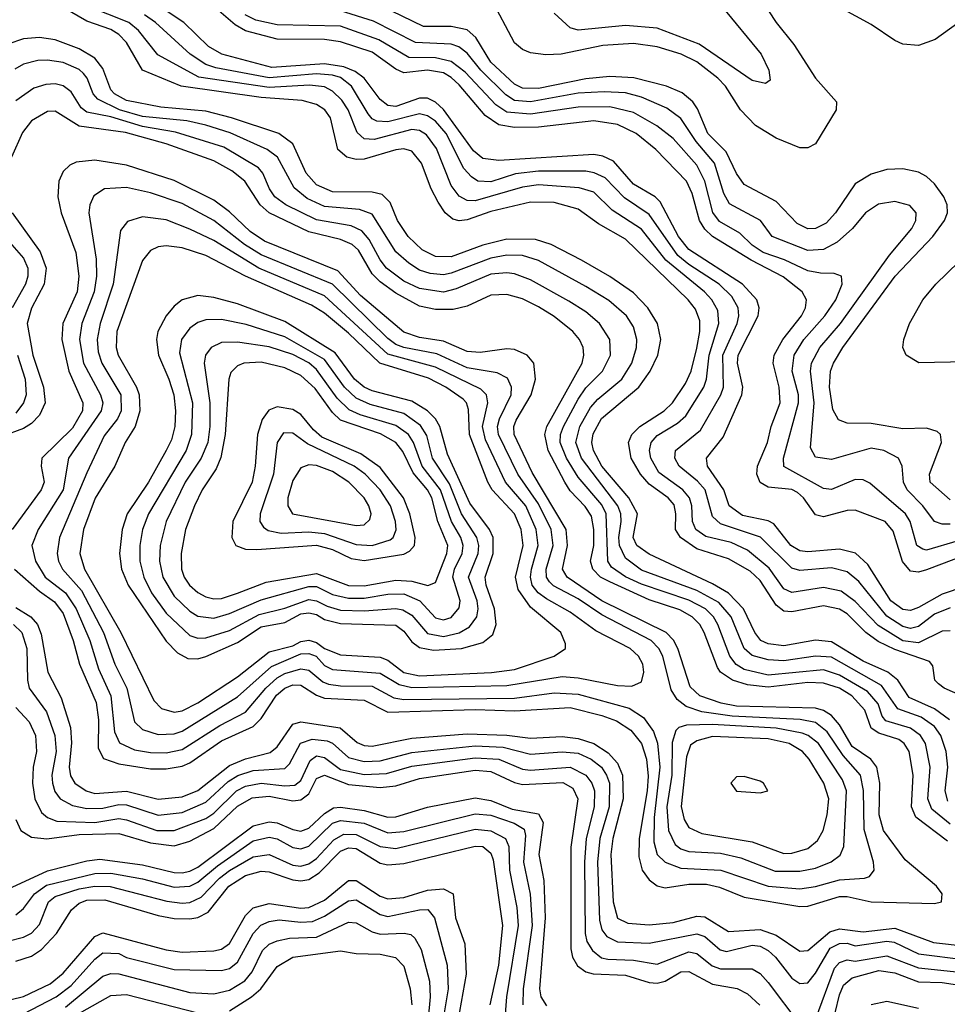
# Model space of a CAD drawing. Header units: inches. Extents: x 990535 to 1117859, y 769386 to 892122.
# Tile 513 of 656: x 1060420 to 1062763, y 827011 to 829497. Entities that reach past the tile are written whole.
import ezdxf

# ---------------------------------------------------------------- set-up
doc = ezdxf.new("R2010")
doc.units = ezdxf.units.IN
doc.header["$MEASUREMENT"] = 0
doc.layers.add('B0862', color=7, linetype='Continuous')

msp = doc.modelspace()

# ---------------------------------------------------------------- linework, layer by layer
at = {"layer": 'B0862', "color": 5}
for points, elevation in [([(1062291.4, 829550), (1062330.1, 829490), (1062374.8, 829434.8), (1062429.5, 829349.5), (1062482.7, 829290), (1062482, 829270), (1062430, 829183.7), (1062410, 829173.7), (1062390, 829174.1), (1062330, 829197.9), (1062278.3, 829230), (1062240.1, 829270), (1062202.3, 829330), (1062182.9, 829350), (1062130, 829390.7), (1062090.6, 829410.6), (1062030, 829429), (1061970, 829437.3), (1061892.7, 829432.7), (1061787.7, 829410), (1061748.8, 829408.8), (1061710, 829413.9), (1061690, 829422.6), (1061670, 829439), (1061610, 829552.3)], 2780), ([(1062810, 829503.6), (1062732.3, 829447.7), (1062690, 829432.3), (1062650, 829435.4), (1062630, 829444.7), (1062570, 829485.7), (1062463.1, 829543.1)], 2780), ([(1062810, 827785.2), (1062754.3, 827810), (1062740.7, 827820.7), (1062730.8, 827830), (1062726.3, 827866.3), (1062717.3, 827877.3), (1062630, 827907.1), (1062587.6, 827927.6), (1062556.9, 827950), (1062510, 827997), (1062490, 828009.3), (1062450, 828017.6), (1062370, 828002.7), (1062350, 828004.4), (1062330, 828019), (1062290, 828081.8), (1062265, 828105), (1062210, 828136.3), (1062130, 828161.3), (1062088.9, 828190), (1062076.6, 828210), (1062077, 828250), (1062072.4, 828272.4), (1062057.8, 828290), (1062010, 828325), (1061987.4, 828350), (1061964.4, 828390), (1061957.5, 828430), (1061966.1, 828450), (1061986, 828470), (1062047.6, 828510), (1062068.7, 828530), (1062101.2, 828578.8), (1062115.8, 828610), (1062130, 828667.8), (1062138, 828710), (1062137.3, 828737.3), (1062126.3, 828766.3), (1062108.4, 828790), (1061950, 828943.7), (1061882, 828982), (1061830, 829018.9), (1061770, 829035.8), (1061710, 829036.8), (1061610, 829013.2), (1061550, 828991.8), (1061530, 828989.2), (1061513.6, 828993.6), (1061494.7, 829010), (1061477, 829037), (1061459.4, 829070), (1061435.1, 829135.1), (1061410, 829165.8), (1061390, 829171.5), (1061370, 829169.2), (1061290, 829145.4), (1061270, 829144.1), (1061245.8, 829150), (1061223.3, 829170), (1061205, 829250), (1061190.3, 829270), (1061170, 829283.3), (1061133.6, 829293.6), (1061030, 829301), (1060828.2, 829330), (1060730.2, 829370.2), (1060690, 829440.1), (1060670, 829460.2), (1060650, 829472.6), (1060590, 829493.6), (1060530, 829528.5)], 2980), ([(1062770, 827954.2), (1062750, 827953.6), (1062690, 827924.2), (1062650, 827928.9), (1062587.8, 827967.8), (1062530, 828028.2), (1062494.8, 828054.8), (1062450, 828063.4), (1062370, 828050.8), (1062350, 828060.1), (1062312.7, 828112.7), (1062258.3, 828158.3), (1062217, 828177), (1062152.4, 828192.4), (1062127.4, 828210), (1062119.3, 828230), (1062117.4, 828270), (1062111.7, 828290), (1062094.6, 828310), (1062034.1, 828354.1), (1062013.8, 828390), (1062010.2, 828410), (1062014.8, 828430), (1062030, 828447.5), (1062081.5, 828478.5), (1062102.5, 828497.5), (1062147.7, 828570), (1062154.1, 828590), (1062160.9, 828650), (1062185.2, 828730), (1062182.9, 828762.9), (1062167.9, 828790), (1062149.6, 828810), (1062052.1, 828890), (1061990, 828968.5), (1061916.4, 829016.4), (1061870, 829062.2), (1061833.2, 829073.2), (1061730, 829080.6), (1061690, 829074.2), (1061570, 829039.8), (1061550, 829040.5), (1061530, 829051.9), (1061510, 829079), (1061472.6, 829172.6), (1061447.1, 829207.1), (1061430, 829217.6), (1061410, 829219.8), (1061315, 829195), (1061290, 829196.6), (1061272.4, 829212.4), (1061249.2, 829270), (1061233.9, 829293.9), (1061210, 829317.2), (1061190, 829327.8), (1061152.2, 829332.2), (1061050, 829326.6), (1060872.1, 829352.1), (1060769, 829409), (1060720.1, 829470), (1060695.3, 829490), (1060590, 829532.7)], 2960), ([(1062806.5, 828066.5), (1062750, 828046.7), (1062690, 828013), (1062670, 828005.7), (1062650, 828008), (1062619.7, 828030), (1062561.7, 828121.7), (1062530.5, 828150.5), (1062490, 828160.9), (1062410, 828153.9), (1062390, 828156.1), (1062367.5, 828170), (1062324.6, 828224.6), (1062310, 828231.8), (1062245.3, 828245.3), (1062211.6, 828270), (1062198.2, 828310), (1062157.2, 828370), (1062154.6, 828390), (1062196.3, 828443.7), (1062243.5, 828550), (1062246, 828570), (1062232.8, 828630), (1062234.4, 828650), (1062284.9, 828750), (1062287.5, 828770), (1062281.8, 828790), (1062245.8, 828830), (1062110, 828916.8), (1062084.1, 828950), (1062037.4, 829037.4), (1062024.8, 829050), (1061970, 829081.9), (1061919.9, 829139.9), (1061892.8, 829152.8), (1061870, 829156.7), (1061630, 829142.3), (1061590, 829147.2), (1061566.1, 829166.1), (1061490, 829270.7), (1061470, 829289.2), (1061450, 829299.3), (1061430, 829299.5), (1061370, 829278), (1061350, 829281.1), (1061330, 829295.9), (1061289.7, 829350), (1061266.9, 829366.9), (1061238.7, 829378.7), (1061190, 829385.6), (1061056.5, 829376.5), (1060930.6, 829410.6), (1060897.1, 829430), (1060834.5, 829490), (1060772, 829532)], 2920), ([(1062810, 828146.5), (1062710, 828108), (1062690, 828102.5), (1062670, 828105.2), (1062649.5, 828129.5), (1062625.8, 828205.8), (1062605.8, 828230), (1062530, 828259), (1062510, 828258.1), (1062450, 828242.5), (1062430, 828247.1), (1062399.7, 828290), (1062384, 828304), (1062370, 828311), (1062310, 828317.3), (1062290, 828328.8), (1062281.5, 828350), (1062283.4, 828370), (1062308.4, 828430), (1062317.7, 828470), (1062340.1, 828530), (1062338.3, 828570), (1062323, 828630), (1062325.6, 828650), (1062346.9, 828690), (1062394.3, 828750), (1062404.9, 828770), (1062406.7, 828790), (1062395.9, 828810), (1062348.2, 828848.2), (1062267, 828890), (1062170, 828950.4), (1062150, 828968.2), (1062136.8, 828990), (1062118.4, 829058.4), (1062104.1, 829090), (1062026.4, 829170), (1061977.2, 829210), (1061930, 829232.5), (1061870, 829242.1), (1061730, 829226), (1061670, 829225.6), (1061630, 829231.9), (1061595.3, 829255.3), (1061530, 829332.6), (1061510, 829351.6), (1061490, 829363), (1061450, 829370.4), (1061390, 829363.2), (1061370, 829372.3), (1061310, 829415.1), (1061230, 829441.9), (1061190, 829447.6), (1061070, 829448.4), (1060990, 829469.2), (1060964.4, 829484.4), (1060911.2, 829530)], 2880), ([(1062770, 828223.3), (1062750, 828223.3), (1062730.2, 828230.2), (1062700.9, 828270), (1062661.3, 828310), (1062652.3, 828330), (1062648.5, 828370), (1062639.2, 828390), (1062602, 828410), (1062570, 828415.2), (1062470, 828386.7), (1062430, 828392.5), (1062416.7, 828416.7), (1062426.2, 828530), (1062417.2, 828610), (1062419.9, 828630), (1062440.4, 828670), (1062493.1, 828730), (1062616.7, 828903.3), (1062673, 828970), (1062683.2, 828990), (1062683.6, 829010), (1062667.9, 829027.9), (1062630, 829038.2), (1062588.6, 829031.4), (1062556.2, 829010), (1062523.4, 828970), (1062484.4, 828935.6), (1062450, 828916.8), (1062410, 828914.6), (1062319.9, 828950), (1062290.5, 828990.5), (1062212.3, 829032.3), (1062198.3, 829058.3), (1062175, 829135), (1062128.1, 829190), (1062090, 829247.8), (1062053.9, 829273.9), (1061990, 829301.8), (1061950, 829312.4), (1061895.7, 829315.7), (1061830, 829311.9), (1061710, 829289.8), (1061670, 829293.3), (1061647.5, 829307.5), (1061584.5, 829370), (1061550, 829413.1), (1061529.2, 829429.2), (1061510, 829435.7), (1061419.5, 829439.5), (1061313.8, 829493.8), (1061230, 829520.1)], 2840), ([(1062770, 828285.4), (1062719, 828330), (1062717.9, 828350), (1062748.3, 828430), (1062745.5, 828450), (1062737.3, 828457.3), (1062710, 828466.1), (1062650, 828464.4), (1062570, 828478.1), (1062510, 828479.1), (1062487.5, 828487.5), (1062473.5, 828513.5), (1062465, 828570), (1062467.5, 828610), (1062474.9, 828630), (1062499, 828670), (1062631.2, 828850), (1062725.8, 828950), (1062755.6, 828990), (1062763.5, 829010), (1062762.5, 829030), (1062753.5, 829050), (1062730, 829082.9), (1062710, 829101.6), (1062690, 829112.8), (1062650, 829121.2), (1062610, 829119.3), (1062570, 829107.8), (1062530, 829082.9), (1062480.6, 829010), (1062456.4, 828983.6), (1062430, 828969.9), (1062410, 828969.3), (1062383.2, 828983.2), (1062330, 829038.8), (1062250, 829081), (1062230, 829109.2), (1062203.9, 829163.9), (1062158.2, 829210), (1062132, 829272), (1062119.8, 829290), (1062092.9, 829312.9), (1062053.7, 829330), (1061970.7, 829350.7), (1061910, 829354.2), (1061850, 829348.4), (1061730, 829323.3), (1061690, 829324.3), (1061670, 829334.9), (1061609.7, 829390), (1061572.3, 829452.3), (1061550, 829472.2), (1061510, 829480.3), (1061440, 829480), (1061332.1, 829532.1)], 2820), ([(1062193.7, 829530), (1062292.4, 829410), (1062311.6, 829370), (1062315, 829345), (1062303.4, 829336.6), (1062270, 829343.9), (1062136, 829436), (1062030, 829476), (1061950, 829483.2), (1061830, 829471.2), (1061810, 829477.3), (1061770, 829514.2)], 2760), ([(1062770, 828012.8), (1062730, 827996.2), (1062690, 827964.9), (1062670, 827960.5), (1062650, 827965.5), (1062610, 827991.3), (1062539, 828079), (1062510, 828103.4), (1062470, 828113.4), (1062390, 828106.4), (1062370, 828112.6), (1062290.9, 828190.9), (1062190, 828224.2), (1062170, 828242.8), (1062150.9, 828310), (1062131.9, 828331.9), (1062085.7, 828370), (1062074.7, 828390), (1062076.3, 828410), (1062139.2, 828460.8), (1062191, 828550), (1062197.4, 828570), (1062196, 828650), (1062231.7, 828730), (1062236.3, 828750), (1062234.6, 828770), (1062218.4, 828798.4), (1062186.4, 828830), (1062110, 828879.3), (1062082.4, 828902.4), (1062010, 829005.8), (1061947.4, 829047.4), (1061898.2, 829098.2), (1061871, 829111), (1061850, 829114.6), (1061730, 829114.7), (1061672.1, 829107.9), (1061610, 829088.3), (1061577.4, 829090), (1061560.7, 829100.7), (1061541.9, 829121.9), (1061496.9, 829210), (1061470, 829241.3), (1061450, 829255), (1061430, 829259.5), (1061350, 829239.2), (1061321.6, 829241.6), (1061310, 829247.2), (1061299.9, 829259.9), (1061257.7, 829330), (1061230, 829351.4), (1061210, 829357.8), (1061170, 829360.4), (1061050, 829350.7), (1060915.6, 829375.6), (1060890, 829384.1), (1060850.6, 829410), (1060763.3, 829490), (1060735.4, 829510)], 2940), ([(1062790, 828181.7), (1062710, 828157.9), (1062700.4, 828160.4), (1062685.6, 828170), (1062668.9, 828230), (1062657.1, 828250), (1062567, 828327), (1062550, 828336), (1062530, 828336.8), (1062470, 828311.4), (1062450, 828313.4), (1062349.7, 828369.7), (1062349.3, 828390), (1062386.9, 828530), (1062386.6, 828550), (1062370.6, 828610), (1062375.8, 828650), (1062400.2, 828690), (1062453.5, 828750), (1062481, 828790), (1062497.2, 828830), (1062495.8, 828850), (1062476.7, 828856.7), (1062442.7, 828857.3), (1062410, 828863.7), (1062351.5, 828891.5), (1062297.6, 828910), (1062270, 828928.3), (1062238.7, 828958.7), (1062187.7, 828987.7), (1062170.3, 829010.3), (1062150.1, 829090.1), (1062130, 829129.9), (1062070, 829197.7), (1062029.4, 829229.4), (1061970, 829262.8), (1061910, 829277.5), (1061830, 829276.8), (1061710, 829259), (1061650, 829264), (1061622.2, 829282.2), (1061544.8, 829364.8), (1061510, 829391.7), (1061470, 829401.2), (1061402.4, 829402.4), (1061326.8, 829446.8), (1061230, 829480.7), (1061070, 829484.3), (1061016.1, 829496.1), (1060989.5, 829509.5)], 2860), ([(1062768, 827730), (1062730, 827757), (1062665.9, 827785.9), (1062637.5, 827830), (1062612.4, 827850), (1062550, 827877.5), (1062470, 827926.3), (1062430, 827931), (1062350, 827916.2), (1062310, 827921.2), (1062291.6, 827930), (1062276.2, 827950), (1062247.9, 828010), (1062209.7, 828049.7), (1062170, 828073), (1062010, 828147.6), (1061978.8, 828170), (1061969.6, 828190), (1061980, 828250), (1061958, 828290), (1061890.5, 828370), (1061869.3, 828410), (1061864.8, 828430), (1061868.1, 828451.9), (1061889.2, 828490.8), (1061983.2, 828570), (1062012.4, 828610), (1062031.9, 828650), (1062039.4, 828690), (1062031.1, 828730), (1062005.9, 828770), (1061970, 828807.4), (1061910, 828849), (1061839.1, 828890), (1061762.6, 828930), (1061722.8, 828942.8), (1061650, 828943), (1061590, 828927.9), (1061510, 828898.7), (1061470, 828899.7), (1061436.7, 828916.7), (1061401.2, 828950), (1061374.4, 828990), (1061355.8, 829035.8), (1061335.7, 829055.7), (1061310, 829061.9), (1061210, 829062.5), (1061170, 829080.5), (1061143.6, 829110), (1061110, 829183.7), (1061074.7, 829210), (1060955, 829250), (1060890, 829266.3), (1060776.4, 829276.4), (1060690, 829293.2), (1060659.2, 829310), (1060650, 829320.6), (1060630, 829374.6), (1060610, 829399.9), (1060570, 829423.7), (1060510, 829446.7), (1060470, 829452.1), (1060430, 829449), (1060390, 829435.8)], 3020), ([(1062764.2, 827524.2), (1062757.3, 827550), (1062763.6, 827610), (1062759.8, 827650), (1062746.5, 827690), (1062730, 827712.8), (1062696.2, 827736.2), (1062637.6, 827757.6), (1062596.2, 827816.2), (1062470, 827887.5), (1062430, 827890.7), (1062350, 827878.5), (1062310, 827881.5), (1062270, 827892.3), (1062249.7, 827910), (1062216.4, 827990), (1062185.5, 828025.5), (1062130, 828056.3), (1061990, 828107.6), (1061950, 828138.1), (1061934.7, 828170), (1061932.7, 828190), (1061938.9, 828230), (1061937.8, 828250), (1061930.2, 828270), (1061839.2, 828390), (1061824.4, 828430), (1061834.2, 828470), (1061861.8, 828518.2), (1061880.3, 828539.7), (1061940.9, 828590), (1061965.9, 828630), (1061978.1, 828670), (1061978.6, 828690), (1061970, 828721.8), (1061952.3, 828750), (1061908.1, 828788.1), (1061850, 828824.1), (1061730, 828889.1), (1061690, 828902.2), (1061650, 828903), (1061610, 828895.6), (1061510, 828857.3), (1061490, 828853.4), (1061456.4, 828856.4), (1061430, 828865.3), (1061402.6, 828882.6), (1061370, 828911.7), (1061310, 829006.2), (1061278.2, 829018.2), (1061190, 829025.4), (1061145.9, 829045.9), (1061113, 829073), (1061071.2, 829150), (1061044.6, 829170), (1060951.7, 829211.7), (1060890, 829231.1), (1060842, 829242), (1060730, 829253.4), (1060672.2, 829270), (1060617.1, 829297.1), (1060605.7, 829310), (1060590.5, 829350), (1060581.2, 829361.2), (1060570, 829371.7), (1060530, 829389.4), (1060490, 829395.4), (1060465.8, 829394.2), (1060430, 829385.3), (1060407.7, 829372.3)], 3040), ([(1062770, 827466.3), (1062723.8, 827503.8), (1062713.8, 827530), (1062719.4, 827610), (1062707.5, 827670), (1062694.5, 827690), (1062670, 827708.8), (1062607.1, 827727.1), (1062598.5, 827738.5), (1062587.7, 827770), (1062561, 827801), (1062490, 827842.7), (1062450, 827855.5), (1062310, 827842.8), (1062250, 827857), (1062229.2, 827869.2), (1062213, 827890), (1062183.3, 827970), (1062172, 827990), (1062151.6, 828010), (1062110, 828031.6), (1061990, 828072.2), (1061950.3, 828090.3), (1061914.8, 828114.8), (1061905, 828130), (1061901, 828250), (1061890, 828272.5), (1061830, 828342.3), (1061800.6, 828390), (1061784.8, 828430), (1061785.5, 828450), (1061793.3, 828470), (1061830, 828539.5), (1061850, 828567.9), (1061891.6, 828610), (1061912.2, 828650), (1061910.6, 828690), (1061884.3, 828730), (1061850, 828759.8), (1061807, 828787), (1061710, 828840.8), (1061670, 828855.5), (1061650, 828858.3), (1061610, 828854.5), (1061522.2, 828817.8), (1061490, 828809.5), (1061430, 828818.9), (1061390, 828837.4), (1061346.4, 828870), (1061330, 828890.7), (1061302.4, 828942.4), (1061284.4, 828964.4), (1061257.1, 828977.1), (1061170, 828992.3), (1061092.4, 829030), (1061064.5, 829050), (1061050.5, 829070), (1061033.9, 829110), (1061023, 829123), (1060935.8, 829175.8), (1060813.6, 829213.6), (1060730, 829227.9), (1060650, 829251.9), (1060590, 829263.9), (1060575.3, 829275.3), (1060550, 829314.9), (1060530, 829330.2), (1060510, 829335.1), (1060486.1, 829333.9), (1060455.7, 829324.3), (1060410, 829292.9)], 3060), ([(1062763, 827423), (1062683.5, 827483.5), (1062672, 827510), (1062676.4, 827590), (1062666.6, 827650), (1062653.5, 827670), (1062640, 827680), (1062590, 827696), (1062570, 827709), (1062554.2, 827754.2), (1062521.9, 827790), (1062490, 827809.3), (1062450, 827822.4), (1062410, 827823.6), (1062310, 827812.1), (1062257.9, 827817.9), (1062220.1, 827830), (1062190, 827850), (1062181.9, 827861.9), (1062148.7, 827950), (1062137.7, 827970), (1062118.4, 827990), (1062087.1, 828007.1), (1062010, 828032.6), (1061910, 828077.7), (1061886.8, 828090), (1061867.1, 828110), (1061861.9, 828130), (1061870.3, 828169.7), (1061869.8, 828209.8), (1061864, 828244), (1061848.2, 828268.2), (1061810, 828308.1), (1061796.9, 828330), (1061754.7, 828410), (1061746, 828450), (1061751.2, 828470), (1061840.1, 828630), (1061844.8, 828650), (1061842.6, 828670), (1061833.4, 828690), (1061816.7, 828710), (1061770, 828748), (1061730, 828772.8), (1061690, 828792.5), (1061650, 828803.9), (1061610, 828801.9), (1061550, 828773.7), (1061514.5, 828765.5), (1061470, 828765.9), (1061430, 828774.5), (1061370, 828806.8), (1061330, 828835.3), (1061310, 828855.6), (1061275.6, 828915.6), (1061259.8, 828930), (1061230, 828942.4), (1061150, 828962.1), (1061050, 829009.5), (1061027.4, 829030), (1060989, 829090), (1060956, 829116), (1060910, 829141.4), (1060790, 829184.1), (1060687.6, 829212.4), (1060570, 829228.4), (1060510, 829266.8), (1060490, 829265.9), (1060450, 829241.7), (1060427.4, 829212.6), (1060399.6, 829150)], 3080), ([(1060406.8, 828110), (1060470, 828054.2), (1060507.9, 828027.9), (1060530, 827997.8), (1060555.4, 827930), (1060571.3, 827870), (1060613.5, 827773.5), (1060619.1, 827730), (1060618.1, 827658.1), (1060631.8, 827631.8), (1060670, 827618.2), (1060750, 827606), (1060790, 827605.9), (1060830, 827612.5), (1060850, 827621.3), (1060930, 827676.6), (1061010, 827712.6), (1061030, 827732.7), (1061068.5, 827791.5), (1061090, 827809.6), (1061110, 827818.2), (1061130, 827816.9), (1061170, 827791.5), (1061190, 827784.4), (1061290, 827779.1), (1061350, 827749), (1061570, 827755.4), (1061670, 827752.1), (1061810, 827760.5), (1061890, 827740.9), (1061926.9, 827726.9), (1061963.6, 827703.6), (1061990.2, 827670.2), (1062003.2, 827630), (1062007, 827587), (1062004.8, 827550), (1061984.7, 827430), (1061983.6, 827383.6), (1061991.7, 827350), (1062010, 827325.3), (1062030, 827310.8), (1062050, 827305.7), (1062110, 827314.5), (1062154.7, 827314.7), (1062187.3, 827307.3), (1062250, 827281.7), (1062390, 827258), (1062410, 827259.4), (1062490, 827283.2), (1062510, 827283.6), (1062570, 827270), (1062730, 827266), (1062747.6, 827270), (1062749.8, 827290), (1062735.7, 827310), (1062656, 827376), (1062601.1, 827450), (1062590.8, 827490), (1062592.5, 827570), (1062584.9, 827610), (1062569.2, 827630), (1062522.7, 827662.7), (1062490, 827716.6), (1062470, 827740.6), (1062450, 827753.2), (1062430, 827759.1), (1062230, 827763.9), (1062191.4, 827771.4), (1062137.3, 827790), (1062112.9, 827812.9), (1062081.8, 827910), (1062070.8, 827930.8), (1062053, 827950), (1061890, 828030.3), (1061802.2, 828090), (1061790.6, 828110), (1061803.3, 828170), (1061800.4, 828210), (1061714.3, 828354.3), (1061669.1, 828450), (1061667.6, 828470), (1061673.4, 828486.6), (1061711.5, 828550), (1061722.4, 828590), (1061718.4, 828630), (1061701.6, 828650), (1061670, 828665.1), (1061650, 828666.5), (1061583, 828657), (1061550, 828659.4), (1061490, 828685.6), (1061430, 828695.1), (1061390, 828708.3), (1061280.7, 828800.7), (1061223.4, 828863.4), (1061037.9, 828937.9), (1061002.3, 828962.3), (1060950, 829012.6), (1060910, 829041.9), (1060810, 829091.3), (1060690, 829130.4), (1060610, 829142.9), (1060562.7, 829137.3), (1060546.6, 829130), (1060530, 829114), (1060519.2, 829090), (1060516.2, 829050), (1060525.1, 829010), (1060561.9, 828910), (1060569.8, 828850), (1060565, 828810), (1060529.3, 828730), (1060526.6, 828690), (1060544.3, 828610), (1060579.6, 828530), (1060578.7, 828510), (1060553.7, 828466.3), (1060476, 828390), (1060474.2, 828370), (1060481.7, 828330), (1060474.6, 828310), (1060401.1, 828210)], 3120), ([(1060400.9, 829010), (1060471.6, 828911.6), (1060486.6, 828870), (1060482, 828830), (1060450, 828768.7), (1060439.1, 828730), (1060453.6, 828650), (1060480.4, 828570), (1060484, 828530), (1060470, 828498.5), (1060450, 828477.6), (1060430, 828465.6), (1060374.8, 828445.2)], 3080), ([(1062890, 828635.2), (1062691.1, 828631.1), (1062658.5, 828650), (1062649.9, 828670), (1062652.6, 828690), (1062667.3, 828730), (1062700.8, 828790), (1062734, 828830), (1062878, 828970)], 2780), ([(1060376.3, 828956.3), (1060430, 828895), (1060440.7, 828870), (1060440.8, 828850), (1060434.8, 828830), (1060400.9, 828770)], 3060), ([(1060414.2, 828650), (1060434, 828590), (1060436.2, 828550), (1060430, 828529.9), (1060410, 828503.9)], 3060), ([(1060410, 828013.4), (1060447.8, 827990), (1060465, 827970), (1060474.3, 827945.7), (1060491.3, 827850), (1060524.8, 827784.8), (1060548.2, 827710), (1060551.2, 827671.2), (1060545, 827610), (1060548.6, 827588.6), (1060559.7, 827570), (1060587.9, 827550), (1060610, 827544), (1060690, 827549.4), (1060770, 827529.4), (1060830, 827534.8), (1060870, 827551.5), (1060950, 827613.9), (1060990, 827630.9), (1061052.6, 827647.4), (1061070, 827661.7), (1061110, 827719.1), (1061130, 827724.6), (1061229.7, 827709.7), (1061272.6, 827672.6), (1061290, 827664.8), (1061310, 827663), (1061410, 827683.1), (1061550, 827694.1), (1061650.5, 827690.5), (1061710, 827683), (1061790, 827687.2), (1061830, 827682.9), (1061869.6, 827669.6), (1061906.5, 827646.5), (1061930, 827620.4), (1061942.3, 827590), (1061944.1, 827530), (1061917.7, 827430), (1061912.7, 827390), (1061918.6, 827270), (1061930, 827228.6), (1061956.1, 827216.1), (1062010, 827211.6), (1062070, 827218.3), (1062130, 827234), (1062150, 827232.5), (1062210, 827194.8), (1062290, 827199.9), (1062330, 827186.2), (1062390, 827145.6), (1062410, 827147.3), (1062465.7, 827194.3), (1062490, 827201.8), (1062550, 827194.2), (1062630, 827203.2), (1062727.8, 827167.8), (1062810, 827158.4)], 3080), ([(1060404.4, 827970), (1060425.2, 827950), (1060438.4, 827910), (1060439.4, 827830), (1060443.9, 827810), (1060488.1, 827750), (1060508.6, 827690), (1060512.2, 827650), (1060501.1, 827590), (1060502.6, 827570), (1060508.9, 827548.9), (1060522.5, 827530), (1060553, 827513), (1060590, 827505.7), (1060630, 827506.7), (1060670, 827516.2), (1060690, 827515.1), (1060770, 827489), (1060830, 827495.3), (1060890, 827522.1), (1060946.2, 827573.8), (1060970.7, 827589.3), (1061010, 827601.7), (1061090, 827607), (1061101.2, 827618.8), (1061129.6, 827670.4), (1061159, 827681), (1061196.7, 827676.7), (1061210.3, 827670.3), (1061250, 827634.4), (1061290, 827624.6), (1061330, 827626.4), (1061410, 827647.4), (1061570, 827664), (1061640.6, 827660.6), (1061710, 827642.7), (1061790, 827648.7), (1061830, 827645.4), (1061863.4, 827630), (1061888.9, 827610), (1061902.3, 827590), (1061909.3, 827569.3), (1061908.9, 827510), (1061884.9, 827430), (1061879.1, 827370), (1061884, 827224), (1061890, 827199.8), (1061902.7, 827182.7), (1061930, 827168.8), (1062010, 827165.3), (1062130, 827188.9), (1062150, 827182.4), (1062188.8, 827148.8), (1062205, 827145), (1062270, 827160.3), (1062290, 827158), (1062310, 827147.5), (1062328.4, 827130), (1062370, 827077.2), (1062390, 827063.7), (1062410, 827065.5), (1062430, 827089.6), (1062466.9, 827153.1), (1062490, 827165.2), (1062510, 827165.6), (1062530, 827158.6), (1062610, 827170.4), (1062628.2, 827168.2), (1062690, 827139.2), (1062810, 827123.4)], 3060), ([(1060410, 827760.7), (1060444.2, 827724.2), (1060459.7, 827690), (1060462.9, 827650), (1060454.2, 827610), (1060452.1, 827570), (1060458.2, 827530), (1060475.4, 827495.4), (1060490, 827483.1), (1060513.5, 827473.5), (1060610, 827470.8), (1060670, 827480.2), (1060690, 827477.2), (1060766.7, 827450), (1060810, 827450.4), (1060890, 827480.8), (1060910, 827494.1), (1060967.4, 827550), (1060990, 827562.1), (1061030, 827569.6), (1061090, 827562.7), (1061115, 827565), (1061130, 827576.4), (1061153.3, 827626.7), (1061170, 827638.4), (1061190, 827634.1), (1061230, 827604.3), (1061290, 827591.6), (1061346, 827594), (1061410, 827612.5), (1061570, 827633.4), (1061629.9, 827629.9), (1061690, 827604.9), (1061710, 827602.7), (1061810, 827610), (1061849.5, 827589.5), (1061864.6, 827570), (1061871.3, 827550), (1061870.6, 827510), (1061850.7, 827430), (1061846.1, 827370), (1061848.3, 827190), (1061852.4, 827170), (1061866.9, 827146.9), (1061889, 827129), (1061904.9, 827124.9), (1061970, 827122.6), (1062030, 827113.1), (1062110, 827144.2), (1062130, 827139.8), (1062168.4, 827108.4), (1062190, 827100.7), (1062270, 827100.8), (1062290, 827088.8), (1062310, 827066.2), (1062390, 826960.7)], 3040), ([(1060410, 827478.3), (1060423, 827450), (1060450, 827433), (1060488.9, 827428.9), (1060570, 827440.5), (1060670, 827442.9), (1060750, 827418.9), (1060810, 827411.9), (1060850, 827423), (1060910, 827455.2), (1060970, 827511.5), (1061007, 827533), (1061050, 827537.3), (1061110, 827525.5), (1061130, 827527.8), (1061150, 827542.7), (1061170, 827581.4), (1061190, 827589.8), (1061250, 827566), (1061330, 827558.6), (1061370, 827562.7), (1061430, 827581.3), (1061570, 827602.5), (1061610, 827599.5), (1061670, 827571), (1061690, 827566.2), (1061791.7, 827571.7), (1061817, 827557), (1061829.8, 827530), (1061811.5, 827408.5), (1061811.5, 827151.5), (1061816.1, 827130), (1061828.5, 827108.5), (1061850, 827093.6), (1061868, 827088), (1061950, 827085), (1062010, 827066.7), (1062030, 827064.8), (1062050, 827069.8), (1062090, 827093), (1062110, 827094.1), (1062170, 827062), (1062231.6, 827051.6), (1062258.2, 827038.2), (1062288.8, 827008.8)], 3020), ([(1060390, 827302.1), (1060490, 827348.3), (1060590, 827373.8), (1060622.1, 827377.9), (1060730, 827363.4), (1060810, 827344), (1060830, 827343), (1060850, 827347.1), (1060870, 827357.7), (1061010, 827462.3), (1061050, 827471.8), (1061070, 827469.3), (1061110, 827452.4), (1061130, 827448.9), (1061150, 827456.2), (1061190, 827493.1), (1061212.7, 827507.3), (1061230, 827509.3), (1061290, 827501.1), (1061350, 827484), (1061370, 827484.5), (1061450, 827509.4), (1061570, 827532.8), (1061610, 827526), (1061664.1, 827504.1), (1061730, 827492.1), (1061741.7, 827470), (1061730.9, 827390), (1061743.6, 827323.6), (1061747.4, 827230), (1061732.7, 827050), (1061735.7, 827030), (1061750, 827007.9)], 2980), ([(1060410, 827237.2), (1060430, 827253.4), (1060457.3, 827290), (1060487.7, 827312.3), (1060610, 827341.9), (1060650, 827342.7), (1060730, 827328.5), (1060810, 827307.3), (1060850, 827309.6), (1060870, 827319.8), (1060919.3, 827360.7), (1061010, 827423.7), (1061050, 827433.4), (1061070, 827429.1), (1061110, 827407.1), (1061130, 827403.5), (1061150, 827410.3), (1061210, 827468.5), (1061230, 827475.4), (1061290, 827468.6), (1061350, 827443.9), (1061390, 827448), (1061570, 827492.3), (1061610, 827488.7), (1061668.4, 827468.4), (1061693.7, 827453.7), (1061697.8, 827437.8), (1061692, 827370), (1061709.3, 827289.3), (1061714.2, 827210), (1061691.5, 827050), (1061690.3, 827010.3)], 2960), ([(1060390, 827170.6), (1060430, 827180.5), (1060450, 827191.2), (1060470, 827213.1), (1060492.9, 827270), (1060510, 827283.7), (1060570, 827302.8), (1060610, 827309.7), (1060648.6, 827308.6), (1060791.6, 827271.6), (1060830, 827266.5), (1060850, 827268.6), (1060878, 827282), (1060924.5, 827330), (1060950, 827349.3), (1061010, 827383.8), (1061050, 827390), (1061110, 827362.9), (1061130, 827360.3), (1061150, 827366), (1061170, 827379.8), (1061213.2, 827426.8), (1061238.9, 827441.1), (1061270, 827440.1), (1061330, 827409.6), (1061370, 827404.5), (1061570, 827453.3), (1061610, 827449.6), (1061646.7, 827430), (1061655.1, 827410), (1061656.7, 827350), (1061675.7, 827255.7), (1061679, 827210), (1061649.7, 827030), (1061646.3, 826986.3)], 2940), ([(1060410, 827120.1), (1060450, 827133.3), (1060475.4, 827150), (1060512.9, 827190), (1060550.6, 827250), (1060570, 827267), (1060590, 827274.5), (1060634.9, 827274.9), (1060770, 827235.7), (1060810, 827228.2), (1060850, 827226.9), (1060870, 827230.7), (1060896, 827244), (1060947.9, 827310), (1060990, 827336.3), (1061030, 827347.3), (1061050, 827345.8), (1061110, 827325.3), (1061130, 827322.8), (1061150, 827326.7), (1061176.5, 827343.5), (1061230, 827398.3), (1061250, 827406.3), (1061270, 827404.8), (1061330, 827367.7), (1061350, 827363.4), (1061390, 827366.8), (1061570, 827410.9), (1061590, 827409.4), (1061610, 827393.1), (1061615.9, 827375.9), (1061639.2, 827210), (1061629, 827110), (1061607.6, 827010)], 2920), ([(1060370, 827017), (1060430, 827030.7), (1060496.6, 827063.4), (1060530.2, 827090), (1060610, 827182.6), (1060630, 827191.8), (1060790, 827148.5), (1060830, 827143.3), (1060910, 827146.1), (1060930, 827150.9), (1060950, 827165.1), (1060990, 827235.3), (1061010, 827255.2), (1061050, 827266), (1061130, 827254.1), (1061150, 827255.5), (1061190, 827273.9), (1061250, 827324), (1061270, 827323.8), (1061330, 827284.1), (1061350, 827277.4), (1061390, 827280.9), (1061450, 827299.5), (1061490, 827302.7), (1061514.9, 827290), (1061520.6, 827230), (1061544.3, 827164.3), (1061547.7, 827087.7), (1061526.8, 826970)], 2880), ([(1060430, 826987.7), (1060512.2, 827030), (1060550, 827059.2), (1060610, 827125.4), (1060630, 827141.7), (1060670, 827139.5), (1060690, 827129.6), (1060810, 827099.3), (1060930, 827096.4), (1060950, 827102.1), (1060970, 827117.8), (1061010, 827190.4), (1061029.2, 827210.8), (1061050, 827220.6), (1061075.2, 827224.8), (1061130, 827218.4), (1061159.2, 827220.8), (1061190, 827233.6), (1061250, 827272.9), (1061270, 827274.9), (1061330, 827237.9), (1061350, 827232.7), (1061430, 827250.3), (1061450.7, 827250.7), (1061467.3, 827230), (1061499.5, 827110), (1061502.5, 827050), (1061488.3, 826970)], 2860), ([(1060536, 827004), (1060630, 827082), (1060650, 827088.9), (1060670, 827088.2), (1060850, 827041.5), (1060910, 827038), (1060950, 827047.2), (1060989, 827071), (1061006.9, 827093.1), (1061033.2, 827146.8), (1061050, 827163.4), (1061070, 827172), (1061101.3, 827178.7), (1061170, 827181), (1061250, 827218.7), (1061270, 827217.3), (1061310, 827194.6), (1061330, 827188.6), (1061391.1, 827191.1), (1061407.9, 827187.9), (1061418.3, 827178.3), (1061434.2, 827150), (1061454.7, 827070), (1061456.8, 827030), (1061447.2, 826930)], 2840), ([(1060950, 826995.2), (1061005.7, 827030), (1061029.3, 827050.7), (1061070, 827106.5), (1061110, 827130.1), (1061230, 827146.5), (1061270, 827139.9), (1061330, 827137.8), (1061369.2, 827129.2), (1061390, 827107.8), (1061405.9, 827050), (1061410.3, 827010.3)], 2820), ([(1062430, 826972.7), (1062477.7, 827102.3), (1062490, 827116.7), (1062510, 827123.6), (1062530, 827120.5), (1062610, 827133.7), (1062690, 827103.3), (1062810, 827090.5)], 3040), ([(1062479.3, 826990), (1062490, 827035.6), (1062500.7, 827059.3), (1062522.1, 827077.9), (1062590, 827096.5), (1062630, 827090.6), (1062690, 827067.7), (1062750, 827066.1), (1062810, 827057.2), (1062932.9, 827072.9), (1062960.9, 827060.9), (1063010, 827010.7)], 3020), ([(1060490, 826943.6), (1060650, 827033.3), (1060690, 827036.3), (1060869.6, 826989.6)], 2820), ([(1062570, 827010.8), (1062610, 827019.3), (1062690, 827001.5)], 2980)]:
    msp.add_lwpolyline(points, dxfattribs=dict(at, elevation=elevation))
for points, elevation in [([(1060690, 829073.7), (1060634, 829070), (1060607.4, 829052.6), (1060596.9, 829030), (1060594.7, 829010), (1060613, 828893), (1060613.6, 828850), (1060607.9, 828810), (1060576.6, 828730), (1060570.7, 828690), (1060581.6, 828630), (1060624.4, 828550), (1060629.6, 828530), (1060625.7, 828510), (1060543.5, 828390), (1060530, 828310), (1060466.7, 828210), (1060450.8, 828170), (1060460.2, 828130), (1060484.6, 828090), (1060535.8, 828050), (1060562.9, 828010), (1060597.4, 827930), (1060618.7, 827858.7), (1060650.5, 827790), (1060659.1, 827699.1), (1060671.9, 827671.9), (1060710, 827654), (1060750, 827647), (1060790, 827646.1), (1060830, 827654.3), (1060925.1, 827714.9), (1060990, 827748.8), (1061041.9, 827810), (1061070, 827835.5), (1061090, 827846.6), (1061130, 827858.5), (1061150, 827854.7), (1061185.5, 827825.5), (1061199.7, 827819.7), (1061230, 827815.2), (1061310, 827815), (1061365.1, 827785.1), (1061390, 827780.8), (1061670, 827784.2), (1061770, 827797.5), (1061830, 827794.7), (1061958.9, 827758.9), (1061995.1, 827735.1), (1062020.5, 827700.5), (1062030.5, 827670.5), (1062036.6, 827610), (1062022.7, 827482.7), (1062021.6, 827421.6), (1062029.9, 827389.9), (1062050, 827370.1), (1062090, 827355.4), (1062190.4, 827350.4), (1062310, 827309.7), (1062390, 827302.7), (1062430, 827309.2), (1062490, 827325.9), (1062553.6, 827330), (1062566, 827334), (1062577.9, 827350), (1062576.3, 827370), (1062552.5, 827452.5), (1062551.3, 827551.3), (1062543.6, 827590), (1062499.6, 827639.6), (1062459.6, 827699.6), (1062430, 827722.8), (1062390.7, 827730.7), (1062219.3, 827739.3), (1062142.9, 827750), (1062103, 827763), (1062080.8, 827780.8), (1062065.3, 827805.3), (1062044.6, 827890), (1062033.7, 827910), (1062014.9, 827930), (1061890, 827995), (1061830, 828035.4), (1061768.1, 828068.1), (1061758.2, 828078.2), (1061750.4, 828090), (1061749.6, 828110), (1061767, 828170), (1061762.4, 828210), (1061730, 828275.4), (1061678.3, 828350), (1061628.8, 828450), (1061626.5, 828470), (1061631.4, 828490), (1061661.1, 828550), (1061662.1, 828570), (1061651.9, 828591.9), (1061625.7, 828605.7), (1061550, 828618.7), (1061473.5, 828653.5), (1061390, 828669.5), (1061370, 828677.5), (1061350, 828692.2), (1061210, 828830), (1061030, 828904.1), (1060988.1, 828930), (1060909.9, 828990), (1060830, 829033.3), (1060750, 829060.5)], 3140), ([(1060730, 828999.6), (1060691.9, 828988.1), (1060674.8, 828965.2), (1060656, 828830), (1060623.5, 828730), (1060615.5, 828690), (1060618.5, 828658.5), (1060627.9, 828630), (1060675.6, 828550), (1060676.5, 828510), (1060667.1, 828490), (1060633.4, 828446.6), (1060590, 828353.1), (1060520.2, 828190), (1060515.1, 828150), (1060518.3, 828130), (1060527.9, 828110), (1060576.3, 828056.3), (1060631.5, 827950), (1060660.7, 827870), (1060690.8, 827810), (1060710, 827724.5), (1060730, 827705.1), (1060770, 827692.9), (1060810, 827694.1), (1060830, 827701), (1060970, 827787.4), (1061055.6, 827864.4), (1061130, 827896.1), (1061150, 827897.3), (1061168.4, 827890), (1061190, 827867.1), (1061210, 827856.3), (1061330, 827847.2), (1061378.6, 827818.6), (1061410, 827811.1), (1061650, 827816.6), (1061790, 827838.8), (1061830, 827835.8), (1061930, 827816), (1061965.6, 827814.4), (1061990, 827825.9), (1061996.5, 827850), (1061993.4, 827870), (1061983, 827890), (1061961.9, 827910), (1061874.7, 827954.7), (1061810, 828001.2), (1061750, 828034.8), (1061729.4, 828050), (1061714.2, 828070), (1061709.6, 828090), (1061712.4, 828110), (1061729.6, 828170), (1061724.3, 828210), (1061698, 828270), (1061646.6, 828330), (1061596.4, 828436.4), (1061588.7, 828470), (1061602.6, 828530), (1061598.7, 828550), (1061584.7, 828564.7), (1061470, 828620.3), (1061350, 828653.3), (1061190, 828799.9), (1061024.1, 828870), (1060910, 828939.6), (1060850, 828968.9), (1060790, 828992)], 3160), ([(1060790, 828926.7), (1060770, 828924.3), (1060750, 828914.8), (1060730.3, 828889.7), (1060665.3, 828710), (1060663.5, 828670), (1060669.1, 828650), (1060715.2, 828570), (1060721.6, 828550), (1060723.3, 828510), (1060711.7, 828470), (1060686.8, 828430), (1060660.2, 828370), (1060611, 828289), (1060581.2, 828210), (1060571.9, 828150), (1060584.1, 828110), (1060675.3, 827950), (1060758.8, 827778.8), (1060778, 827758), (1060810, 827748.9), (1060830, 827752.4), (1060870, 827772.2), (1060970, 827838.3), (1061050, 827901.4), (1061110, 827916.3), (1061130, 827927.7), (1061150, 827930.4), (1061170, 827925), (1061190, 827909.4), (1061230, 827894), (1061330, 827888.1), (1061350, 827880.6), (1061390, 827849.3), (1061430, 827840.5), (1061611.2, 827848.8), (1061670, 827857.1), (1061769.8, 827890), (1061798.3, 827910), (1061798.1, 827921.9), (1061787, 827950), (1061710, 828014.5), (1061678.6, 828058.6), (1061671.8, 828090), (1061691.7, 828170), (1061686.2, 828210), (1061669.7, 828250), (1061613.1, 828310), (1061602.3, 828330), (1061555.8, 828450), (1061553.1, 828513.1), (1061548.2, 828530), (1061539.7, 828539.7), (1061496.5, 828570), (1061452.6, 828592.6), (1061329.9, 828630), (1061250, 828705.8), (1061190, 828756.2), (1061156.8, 828776.8), (1060990.1, 828850.1), (1060890, 828902.1), (1060830, 828921.6)], 3180), ([(1060870, 828800.8), (1060830, 828790.3), (1060810, 828774.3), (1060789.7, 828750), (1060769.2, 828710), (1060765.7, 828690), (1060770.3, 828650), (1060796.9, 828590), (1060809.2, 828550), (1060813.8, 828510), (1060811.6, 828470), (1060803, 828437), (1060790, 828410), (1060745.2, 828330), (1060691.4, 828250), (1060679.2, 828210), (1060672.1, 828150), (1060676.9, 828110), (1060693.8, 828070), (1060790, 827928.5), (1060818.9, 827898.9), (1060844.3, 827884.3), (1060870, 827883.4), (1060890, 827889.8), (1060970, 827924.6), (1061030, 827964.7), (1061090, 827975.3), (1061130, 827997.5), (1061150, 828000), (1061170, 827995.2), (1061190, 827982.9), (1061230, 827972.9), (1061370, 827968.4), (1061390, 827953.8), (1061410, 827926.8), (1061430, 827911.9), (1061465.2, 827905.2), (1061535.6, 827910), (1061590, 827924.8), (1061615.1, 827944.9), (1061623.7, 827970), (1061619.3, 828010), (1061597.9, 828070), (1061595.2, 828090), (1061615.8, 828150), (1061615.4, 828190), (1061606.7, 828210), (1061557.1, 828277.1), (1061500.1, 828400.1), (1061481.1, 828470), (1061469.9, 828490), (1061449.6, 828510), (1061410, 828533.9), (1061310, 828560.4), (1061290, 828569.6), (1061265.6, 828590), (1061216.4, 828656.4), (1061090, 828735.4), (1060970, 828779.7), (1060910, 828796)], 3220), ([(1060930, 828740.8), (1060890, 828739.9), (1060870, 828733.1), (1060850, 828718.7), (1060829, 828690), (1060823.9, 828656.1), (1060856.3, 828530), (1060854.1, 828450), (1060840.4, 828410), (1060745.4, 828250), (1060730, 828210), (1060723.3, 828170), (1060723.1, 828130), (1060733.6, 828090), (1060752.6, 828050), (1060790, 827999.2), (1060850, 827942.5), (1060870, 827935.9), (1060890, 827936.7), (1060950, 827955.4), (1061024.4, 827995.6), (1061090, 828011.7), (1061150, 828033.3), (1061170, 828030.2), (1061196.5, 828016.5), (1061230, 828006.8), (1061290, 828004.7), (1061370, 828010.6), (1061387.6, 828007.6), (1061410, 827994.1), (1061450, 827947.7), (1061490, 827940.3), (1061530, 827949.2), (1061555.9, 827964.1), (1061574.3, 827990), (1061577.9, 828010), (1061575.4, 828030), (1061553.4, 828090), (1061577.8, 828150), (1061579.9, 828170), (1061574.5, 828190), (1061535.9, 828250), (1061505.1, 828325.1), (1061462.8, 828390), (1061447.8, 828447.8), (1061432.4, 828472.4), (1061390, 828502.7), (1061305.5, 828525.5), (1061270, 828541.6), (1061239.9, 828570), (1061190, 828639.1), (1061090, 828696.5), (1060992.3, 828727.7)], 3240), ([(1060970, 828683.2), (1060930, 828682.1), (1060904, 828670), (1060889.5, 828650.5), (1060885.7, 828630), (1060900.4, 828530), (1060900.3, 828470), (1060895.1, 828430), (1060878.1, 828390), (1060838.3, 828330), (1060790.3, 828230), (1060774.4, 828170), (1060773.4, 828130), (1060781.3, 828090), (1060810, 828041.5), (1060850, 828004.2), (1060870, 827991.8), (1060910, 827986.6), (1060950, 827997.7), (1061030, 828033), (1061150, 828066.5), (1061170, 828065.9), (1061210, 828046.5), (1061250, 828037.1), (1061290, 828036.5), (1061350, 828046.6), (1061390, 828047.7), (1061430.3, 828030.3), (1061470, 827986.8), (1061490, 827982.1), (1061510, 827987.8), (1061530, 828012), (1061532.5, 828030), (1061513.5, 828090), (1061518, 828110), (1061537.5, 828150), (1061540, 828170), (1061533.8, 828190), (1061510.1, 828230.1), (1061482.9, 828310), (1061436.6, 828370), (1061414.6, 828430), (1061401.8, 828450), (1061370, 828472.6), (1061279.6, 828499.6), (1061252.2, 828512.2), (1061222.2, 828542.2), (1061170, 828614), (1061150, 828630.9), (1061110, 828651.7), (1061050, 828671.7)], 3260), ([(1061030, 828632.4), (1060986, 828630), (1060970, 828623.4), (1060953.5, 828606.5), (1060948.5, 828590), (1060939, 828450), (1060928.3, 828391.7), (1060916.3, 828363.7), (1060880.5, 828310), (1060861.2, 828270), (1060838.9, 828210), (1060827.5, 828150), (1060828.9, 828110), (1060835.8, 828090), (1060849.1, 828070), (1060870, 828051.4), (1060890, 828040.1), (1060910, 828035.2), (1060930, 828036.3), (1060970, 828049.6), (1061042.8, 828077.2), (1061170, 828099.2), (1061250, 828068.8), (1061290, 828068.1), (1061370, 828082.3), (1061410, 828079.4), (1061450.9, 828069.1), (1061470, 828076.6), (1061498.9, 828150), (1061501.3, 828170), (1061475.7, 828230), (1061461.2, 828290), (1061450.1, 828310), (1061413.6, 828353.6), (1061387.3, 828407.3), (1061370, 828429.7), (1061331.6, 828451.6), (1061230, 828486.6), (1061210, 828506), (1061166, 828566), (1061130, 828599), (1061090, 828618.4)], 3280), ([(1061070, 828520.1), (1061048.8, 828511.2), (1061032.4, 828487.6), (1061020.5, 828450), (1061015, 828370), (1061006.8, 828330), (1060957.9, 828230), (1060955.9, 828190), (1060966.1, 828170), (1060990, 828160.4), (1061019.3, 828159.3), (1061170, 828170.5), (1061210, 828159.9), (1061257.4, 828137.4), (1061290, 828132.1), (1061390, 828148.2), (1061404.7, 828155.3), (1061417.2, 828170), (1061418.4, 828190), (1061405.5, 828250), (1061388.9, 828290), (1061330, 828367), (1061281.3, 828401.3), (1061183.3, 828443.3), (1061161.6, 828461.6), (1061130, 828500.5), (1061110, 828513.4)], 3320), ([(1061086.1, 828453.9), (1061070.5, 828429.5), (1061061.3, 828350), (1061027.7, 828250), (1061026.9, 828230), (1061035.9, 828215.9), (1061047.5, 828207.5), (1061080.6, 828200.6), (1061150, 828204.5), (1061190, 828200.5), (1061270, 828172.2), (1061310, 828169.7), (1061355.8, 828184.2), (1061363.3, 828190), (1061370.6, 828209.4), (1061369.2, 828230.8), (1061356.3, 828270), (1061330, 828310.2), (1061292.3, 828350), (1061265, 828370), (1061146.7, 828426.7), (1061110, 828453.1)], 3340), ([(1061150, 828373.6), (1061130, 828365.8), (1061110, 828334.1), (1061097.4, 828290), (1061097, 828270), (1061109, 828250), (1061270, 828220.5), (1061290, 828222.4), (1061304.6, 828235.4), (1061307.9, 828250), (1061301.4, 828270), (1061289.9, 828290), (1061251, 828330), (1061210, 828356.5), (1061170, 828371.9)], 3360), ([(1062170, 827717.8), (1062104.2, 827715.8), (1062084.4, 827710), (1062077.1, 827702.9), (1062068, 827672), (1062067, 827590), (1062054.3, 827510), (1062058.9, 827450), (1062075.1, 827415.1), (1062090, 827403.8), (1062110, 827397.1), (1062190, 827392.8), (1062241.2, 827381.2), (1062327.6, 827347.6), (1062390, 827347.3), (1062430, 827355.2), (1062469.1, 827370.9), (1062491.9, 827388.1), (1062501.1, 827410), (1062508.1, 827550), (1062498.1, 827578.1), (1062437, 827670), (1062411.5, 827690), (1062396, 827696), (1062330, 827708.6)], 3160), ([(1062170, 827687.6), (1062130, 827676.9), (1062114.4, 827665.6), (1062103.6, 827636.4), (1062090.8, 827510.8), (1062098.2, 827478.2), (1062110, 827458), (1062142.6, 827442.6), (1062270, 827421.7), (1062350, 827392.2), (1062370, 827392.9), (1062410, 827405.1), (1062435.1, 827424.9), (1062448.7, 827450), (1062459.1, 827490), (1062463.1, 827530), (1062450.5, 827570), (1062413.9, 827630), (1062396.8, 827650), (1062363.2, 827670), (1062310, 827681.5)], 3180), ([(1062250, 827586.4), (1062230, 827586), (1062215.8, 827570), (1062230, 827549.6), (1062290, 827545), (1062309.3, 827550), (1062298.7, 827570), (1062290, 827574.8)], 3220)]:
    msp.add_lwpolyline(points, close=True, dxfattribs=dict(at, elevation=elevation))

doc.saveas('drawing.dxf')
